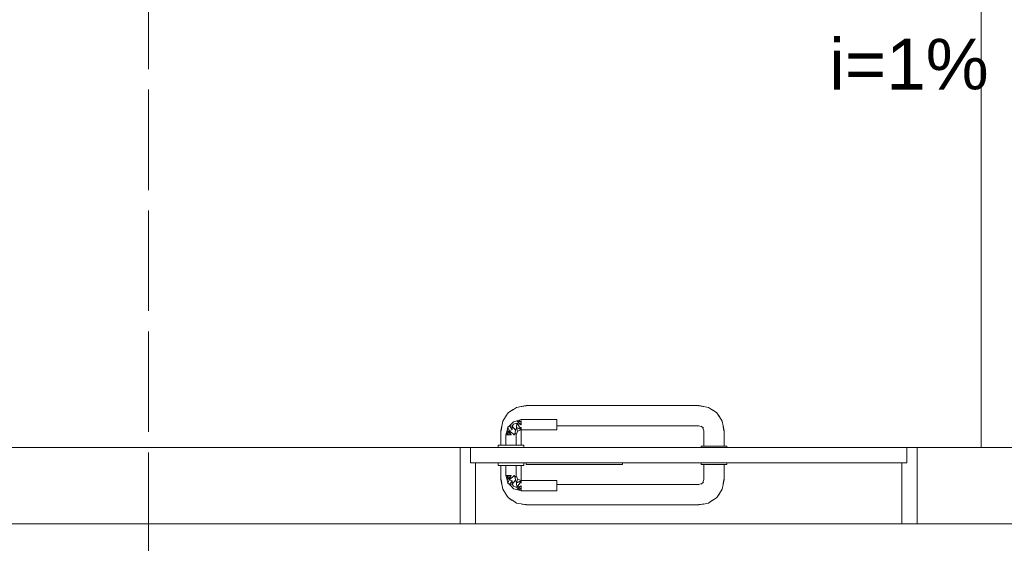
# Model space of a CAD drawing. Header units: millimetres. Extents: x 321 to 585, y -277 to 9.
# Tile 556 of 656: x 345.19 to 349.07, y -98.44 to -96.38. Entities that reach past the tile are written whole.
import ezdxf

# ---------------------------------------------------------------- set-up
doc = ezdxf.new("R2010")
doc.units = ezdxf.units.MM
doc.header["$MEASUREMENT"] = 0
doc.linetypes.add('HIDDEN2', pattern=[0.47625, 0.3175, -0.15875])
doc.linetypes.add('NULL', pattern=[0])
for name, color, linetype, lineweight in [('CV-Textos conduto', 7, 'Continuous', 9), ('DI-Detalhes', 5, 'HIDDEN2', 9), ('IFC-Laje-Contorno', 134, 'Continuous', 5), ('IFC-Porta-Contorno', 142, 'Continuous', 5), ('IFC-Viga-Contorno', 66, 'Continuous', 5)]:
    doc.layers.add(name, color=color, linetype=linetype, lineweight=lineweight)
doc.styles.add('Arial', font='arial.ttf')

msp = doc.modelspace()

# ---------------------------------------------------------------- linework, layer by layer
at = {"layer": 'DI-Detalhes'}
for points in [[(339.883, -92.8445), (345.6967, -92.8445), (345.6967, -99.0215), (339.883, -99.0215), (339.883, -92.8445)], [(345.6967, -92.8445), (354.8938, -92.8445), (354.8938, -98.9552), (345.6967, -98.9552), (345.6967, -92.8445)]]:
    msp.add_lwpolyline(points, dxfattribs=at)
at = {"layer": 'IFC-Laje-Contorno', "color": 7, "lineweight": 5}
for p, q in [((340.8963, -98.0645), (346.9247, -98.0645)), ((348.7247, -98.0645), (349.5137, -98.0645))]:
    msp.add_line(p, q, dxfattribs=at)
at = {"layer": 'IFC-Porta-Contorno', "color": 7, "lineweight": 5}
for p, q in [((347.1069, -97.9373), (347.114, -97.9278)), ((347.114, -97.9278), (347.1272, -97.9179)), ((347.114, -97.9278), (347.1224, -97.9216)), ((347.1224, -97.9216), (347.1302, -97.917)), ((347.1272, -97.9179), (347.1332, -97.915)), ((347.1302, -97.917), (347.1465, -97.9061)), ((347.1465, -97.9061), (347.1652, -97.9024)), ((347.1652, -97.9024), (347.1847, -97.8985)), ((347.1652, -97.9024), (347.1676, -97.902)), ((347.1676, -97.902), (347.1847, -97.8999)), ((347.1847, -97.8985), (347.497, -97.8985)), ((347.497, -97.8985), (347.5524, -97.8985)), ((347.5524, -97.8985), (347.8647, -97.8985)), ((347.8647, -97.8985), (347.8842, -97.9024)), ((347.8647, -97.8999), (347.8819, -97.902)), ((347.8819, -97.902), (347.8842, -97.9024)), ((347.8823, -97.902), (347.8834, -97.9022)), ((347.8834, -97.9022), (347.903, -97.9061)), ((347.903, -97.9061), (347.9192, -97.917)), ((347.9134, -97.9131), (347.926, -97.9208)), ((347.926, -97.9208), (347.9354, -97.9278)), ((347.9354, -97.9278), (347.9416, -97.9362)), ((347.9354, -97.9278), (347.9454, -97.941)), ((347.0883, -97.9799), (347.0923, -97.9603)), ((347.0923, -97.9603), (347.1032, -97.944)), ((347.0993, -97.9498), (347.1069, -97.9373)), ((347.1237, -97.9736), (347.1347, -97.9626)), ((347.1237, -97.9736), (347.1292, -97.9681)), ((347.1292, -97.9681), (347.1347, -97.9626)), ((347.1339, -97.9726), (347.1481, -97.9679)), ((347.1347, -97.9626), (347.1477, -97.9591)), ((347.1461, -97.9855), (347.1481, -97.9679)), ((347.1477, -97.9591), (347.1562, -97.9568)), ((347.1477, -97.9591), (347.1647, -97.9645)), ((347.1477, -97.9591), (347.1647, -97.9745)), ((347.1481, -97.9679), (347.1647, -97.9919)), ((347.1481, -97.9679), (347.1647, -97.9745)), ((347.1562, -97.9568), (347.1605, -97.9557)), ((347.1562, -97.9568), (347.1647, -97.9645)), ((347.1605, -97.9557), (347.1647, -97.9545)), ((347.1647, -97.9545), (347.3047, -97.9545)), ((347.1647, -97.9604), (347.1647, -97.9572)), ((347.1647, -97.9645), (347.1647, -97.9604)), ((347.1647, -97.9694), (347.1647, -97.9645)), ((347.1647, -97.9745), (347.1647, -97.9694)), ((347.3047, -97.9552), (347.3047, -97.9545)), ((347.3047, -97.9572), (347.3047, -97.9552)), ((347.3047, -97.9604), (347.3047, -97.9572)), ((347.3047, -97.9645), (347.3047, -97.9604)), ((347.3047, -97.9694), (347.3047, -97.9645)), ((347.3047, -97.9745), (347.3047, -97.9694)), ((347.9416, -97.9362), (347.9463, -97.944)), ((347.9454, -97.941), (347.9483, -97.947)), ((347.9463, -97.944), (347.9571, -97.9603)), ((347.9571, -97.9603), (347.9608, -97.979)), ((347.0847, -97.9985), (347.0886, -97.979)), ((347.0847, -98.0545), (347.0847, -97.9985)), ((347.0861, -97.9985), (347.0882, -97.9814)), ((347.0882, -97.9814), (347.0886, -97.979)), ((347.0882, -97.9809), (347.0883, -97.9799)), ((347.1059, -98.0103), (347.107, -98.006)), ((347.107, -98.006), (347.1093, -97.9976)), ((347.107, -98.006), (347.1147, -98.0145)), ((347.1093, -97.9976), (347.1128, -97.9845)), ((347.1093, -97.9976), (347.1247, -98.0145)), ((347.1093, -97.9976), (347.1147, -98.0145)), ((347.1128, -97.9845), (347.1182, -97.979)), ((347.1128, -97.9845), (347.1181, -97.9979)), ((347.1181, -97.9979), (347.1296, -97.9934)), ((347.1181, -97.9979), (347.1389, -98.0145)), ((347.1181, -97.9979), (347.1247, -98.0145)), ((347.1182, -97.979), (347.1237, -97.9736)), ((347.1182, -97.979), (347.1295, -97.9805)), ((347.1182, -97.979), (347.1296, -97.9934)), ((347.1295, -97.9805), (347.1339, -97.9726)), ((347.1295, -97.9805), (347.1296, -97.9934)), ((347.1295, -97.9805), (347.1427, -97.9964)), ((347.1389, -98.0145), (347.1409, -98.0049)), ((347.1409, -98.0049), (347.1427, -97.9964)), ((347.1409, -98.0049), (347.1447, -98.0145)), ((347.1427, -97.9964), (347.1461, -97.9855)), ((347.1447, -98.0145), (347.1476, -98.0075)), ((347.1461, -97.9855), (347.1647, -97.9919)), ((347.1461, -97.9855), (347.1647, -97.9945)), ((347.1461, -97.9855), (347.1506, -98.0004)), ((347.1476, -98.0075), (347.1506, -98.0004)), ((347.1506, -98.0004), (347.1576, -97.9975)), ((347.1576, -97.9975), (347.1647, -97.9945)), ((347.1647, -97.9887), (347.1647, -97.9845)), ((347.1647, -97.9919), (347.1647, -97.9887)), ((347.1647, -97.9985), (347.1664, -97.9945)), ((347.1647, -97.9945), (347.3047, -97.9945)), ((347.1647, -98.0545), (347.1647, -97.9985)), ((347.3047, -97.9797), (347.3047, -97.9745)), ((347.3047, -97.9785), (347.497, -97.9785)), ((347.3047, -97.9845), (347.3047, -97.9797)), ((347.3047, -97.9887), (347.3047, -97.9845)), ((347.3047, -97.9919), (347.3047, -97.9887)), ((347.3047, -97.9938), (347.3047, -97.9919)), ((347.3047, -97.9945), (347.3047, -97.9938)), ((347.497, -97.9785), (347.5524, -97.9785)), ((347.5524, -97.9785), (347.8647, -97.9785)), ((347.8647, -97.9785), (347.8788, -97.9844)), ((347.8741, -97.98), (347.8828, -97.988)), ((347.8789, -97.9844), (347.8847, -97.9985)), ((347.8847, -98.0585), (347.8847, -97.9985)), ((347.9608, -97.979), (347.9613, -97.9814)), ((347.9608, -97.979), (347.9647, -97.9985)), ((347.9613, -97.9814), (347.9634, -97.9985)), ((347.9647, -98.0585), (347.9647, -97.9985)), ((347.1047, -98.0145), (347.1059, -98.0103)), ((347.1047, -98.0545), (347.1047, -98.0145)), ((347.1074, -98.0145), (347.1106, -98.0145)), ((347.1106, -98.0145), (347.1147, -98.0145)), ((347.1147, -98.0145), (347.1195, -98.0145)), ((347.1195, -98.0145), (347.1247, -98.0145)), ((347.1347, -98.0145), (347.1389, -98.0145)), ((347.1447, -98.0545), (347.1447, -98.0145)), ((346.9247, -98.344), (346.9247, -98.0644)), ((346.9247, -98.0645), (346.9623, -98.0645)), ((346.9623, -98.0645), (346.9647, -98.0645)), ((346.9647, -98.0645), (348.5822, -98.0645)), ((346.9647, -98.0681), (346.9647, -98.0645)), ((346.9647, -98.1245), (346.9647, -98.0681)), ((347.0747, -98.0645), (347.0747, -98.0545)), ((347.0747, -98.0545), (347.0764, -98.0545)), ((347.0764, -98.0545), (347.0814, -98.0545)), ((347.0814, -98.0545), (347.0894, -98.0545)), ((347.0894, -98.0545), (347.0997, -98.0545)), ((347.0997, -98.0545), (347.1118, -98.0545)), ((347.1106, -98.0545), (347.1147, -98.0545)), ((347.1118, -98.0545), (347.1247, -98.0545)), ((347.1247, -98.0545), (347.1377, -98.0545)), ((347.1347, -98.0545), (347.1389, -98.0545)), ((347.1377, -98.0545), (347.1497, -98.0545)), ((347.1497, -98.0545), (347.1601, -98.0545)), ((347.1601, -98.0545), (347.168, -98.0545)), ((347.168, -98.0545), (347.173, -98.0545)), ((347.173, -98.0545), (347.1747, -98.0545)), ((347.1747, -98.0645), (347.1747, -98.0545)), ((347.8747, -98.0645), (347.8747, -98.0585)), ((347.8747, -98.0585), (347.8764, -98.0585)), ((347.8764, -98.0585), (347.8814, -98.0585)), ((347.8814, -98.0585), (347.8894, -98.0585)), ((347.8861, -98.0585), (347.8901, -98.0585)), ((347.8894, -98.0585), (347.8997, -98.0585)), ((347.8964, -98.0585), (347.9047, -98.0585)), ((347.8997, -98.0585), (347.9118, -98.0585)), ((347.9047, -98.0585), (347.9144, -98.0585)), ((347.9118, -98.0585), (347.9247, -98.0585)), ((347.9247, -98.0585), (347.9377, -98.0585)), ((347.9351, -98.0585), (347.9447, -98.0585)), ((347.9377, -98.0585), (347.9497, -98.0585)), ((347.9447, -98.0585), (347.953, -98.0585)), ((347.9497, -98.0585), (347.9601, -98.0585)), ((347.9594, -98.0585), (347.9634, -98.0585)), ((347.9601, -98.0585), (347.968, -98.0585)), ((347.968, -98.0585), (347.973, -98.0585)), ((347.973, -98.0585), (347.9747, -98.0585)), ((347.9747, -98.0645), (347.9747, -98.0585)), ((348.5822, -98.0645), (348.6847, -98.0645)), ((348.6847, -98.121), (348.6847, -98.0644)), ((348.6847, -98.0645), (348.6871, -98.0645)), ((348.6871, -98.0645), (348.7247, -98.0645)), ((348.7247, -98.0851), (348.7247, -98.0645)), ((348.7247, -98.3645), (348.7247, -98.0851)), ((346.9647, -98.1245), (348.5822, -98.1245)), ((346.9847, -98.1377), (346.9847, -98.1245)), ((347.0747, -98.1345), (347.0747, -98.1245)), ((347.1747, -98.1345), (347.1747, -98.1245)), ((347.1847, -98.1258), (347.1847, -98.1245)), ((347.1847, -98.1305), (347.1847, -98.1258)), ((347.5647, -98.1293), (347.5647, -98.1245)), ((347.8747, -98.1305), (347.8747, -98.1245)), ((347.9747, -98.1305), (347.9747, -98.1245)), ((348.5822, -98.1245), (348.6847, -98.1245)), ((348.6647, -98.3513), (348.6647, -98.1245)), ((348.6847, -98.1245), (348.6847, -98.121)), ((346.9847, -98.3645), (346.9847, -98.1377)), ((347.0747, -98.1345), (347.0764, -98.1345)), ((347.0764, -98.1345), (347.0814, -98.1345)), ((347.0814, -98.1345), (347.0894, -98.1345)), ((347.0847, -98.1905), (347.0847, -98.1345)), ((347.0894, -98.1345), (347.0997, -98.1345)), ((347.0997, -98.1345), (347.1118, -98.1345)), ((347.1047, -98.1745), (347.1047, -98.1345)), ((347.1118, -98.1345), (347.1247, -98.1345)), ((347.1247, -98.1345), (347.1377, -98.1345)), ((347.1377, -98.1345), (347.1497, -98.1345)), ((347.1447, -98.1745), (347.1447, -98.1345)), ((347.1497, -98.1345), (347.1601, -98.1345)), ((347.1601, -98.1345), (347.168, -98.1345)), ((347.1647, -98.1905), (347.1647, -98.1345)), ((347.168, -98.1345), (347.173, -98.1345)), ((347.173, -98.1345), (347.1747, -98.1345)), ((347.1847, -98.1305), (347.486, -98.1305)), ((347.486, -98.1305), (347.5647, -98.1305)), ((347.5647, -98.1305), (347.5647, -98.1293)), ((347.8747, -98.1305), (347.8764, -98.1305)), ((347.8764, -98.1305), (347.8814, -98.1305)), ((347.8814, -98.1305), (347.8894, -98.1305)), ((347.8847, -98.1905), (347.8847, -98.1305)), ((347.8894, -98.1305), (347.8997, -98.1305)), ((347.8997, -98.1305), (347.9118, -98.1305)), ((347.9118, -98.1305), (347.9247, -98.1305)), ((347.9247, -98.1305), (347.9377, -98.1305)), ((347.9377, -98.1305), (347.9497, -98.1305)), ((347.9497, -98.1305), (347.9601, -98.1305)), ((347.9601, -98.1305), (347.968, -98.1305)), ((347.9647, -98.1905), (347.9647, -98.1305)), ((347.968, -98.1305), (347.973, -98.1305)), ((347.973, -98.1305), (347.9747, -98.1305)), ((347.0847, -98.1905), (347.0886, -98.21)), ((347.0861, -98.1905), (347.0882, -98.2077)), ((347.1047, -98.1745), (347.1059, -98.1788)), ((347.1059, -98.1788), (347.107, -98.183)), ((347.107, -98.183), (347.1147, -98.1745)), ((347.107, -98.183), (347.1093, -98.1915)), ((347.1074, -98.1745), (347.1106, -98.1745)), ((347.1093, -98.1915), (347.1247, -98.1745)), ((347.1093, -98.1915), (347.1147, -98.1745)), ((347.1093, -98.1915), (347.1128, -98.2045)), ((347.1106, -98.1745), (347.1147, -98.1745)), ((347.1128, -98.2045), (347.1181, -98.1912)), ((347.1147, -98.1745), (347.1195, -98.1745)), ((347.1181, -98.1912), (347.1389, -98.1745)), ((347.1181, -98.1912), (347.1247, -98.1745)), ((347.1181, -98.1912), (347.1296, -98.1956)), ((347.1182, -98.21), (347.1296, -98.1956)), ((347.1195, -98.1745), (347.1247, -98.1745)), ((347.1295, -98.2086), (347.1427, -98.1927)), ((347.1295, -98.2086), (347.1296, -98.1956)), ((347.1347, -98.1745), (347.1389, -98.1745)), ((347.1389, -98.1745), (347.1409, -98.1841)), ((347.1409, -98.1841), (347.1447, -98.1745)), ((347.1409, -98.1841), (347.1427, -98.1927)), ((347.1427, -98.1927), (347.1461, -98.2036)), ((347.1447, -98.1745), (347.1476, -98.1816)), ((347.1461, -98.2036), (347.1506, -98.1887)), ((347.1461, -98.2036), (347.1647, -98.1945)), ((347.1461, -98.2036), (347.1647, -98.1972)), ((347.1476, -98.1816), (347.1506, -98.1887)), ((347.1481, -98.2211), (347.1647, -98.1972)), ((347.1506, -98.1887), (347.1576, -98.1916)), ((347.1576, -98.1916), (347.1647, -98.1945)), ((347.1647, -98.1905), (347.1664, -98.1945)), ((347.1647, -98.1945), (347.3047, -98.1945)), ((347.1647, -98.2004), (347.1647, -98.1972)), ((347.1647, -98.2045), (347.1647, -98.2004)), ((347.3047, -98.1952), (347.3047, -98.1945)), ((347.3047, -98.1972), (347.3047, -98.1952)), ((347.3047, -98.2004), (347.3047, -98.1972)), ((347.3047, -98.2045), (347.3047, -98.2004)), ((347.8741, -98.209), (347.8828, -98.201)), ((347.8789, -98.2046), (347.8847, -98.1905)), ((347.9608, -98.21), (347.9647, -98.1905)), ((347.9613, -98.2077), (347.9634, -98.1905)), ((347.0882, -98.2077), (347.0886, -98.21)), ((347.0882, -98.2081), (347.0883, -98.2092)), ((347.0883, -98.2092), (347.0923, -98.2288)), ((347.0923, -98.2288), (347.1032, -98.245)), ((347.0993, -98.2392), (347.1069, -98.2518)), ((347.1128, -98.2045), (347.1182, -98.21)), ((347.1182, -98.21), (347.1295, -98.2086)), ((347.1182, -98.21), (347.1237, -98.2155)), ((347.1237, -98.2155), (347.1292, -98.221)), ((347.1292, -98.221), (347.1347, -98.2265)), ((347.1295, -98.2086), (347.1339, -98.2164)), ((347.1339, -98.2164), (347.1481, -98.2211)), ((347.1347, -98.2265), (347.1477, -98.23)), ((347.1461, -98.2036), (347.1481, -98.2211)), ((347.1477, -98.23), (347.1647, -98.2145)), ((347.1477, -98.23), (347.1647, -98.2245)), ((347.1477, -98.23), (347.1562, -98.2323)), ((347.1481, -98.2211), (347.1647, -98.2145)), ((347.1562, -98.2323), (347.1647, -98.2245)), ((347.1562, -98.2323), (347.1605, -98.2334)), ((347.1605, -98.2334), (347.1647, -98.2345)), ((347.1647, -98.2197), (347.1647, -98.2145)), ((347.1647, -98.2245), (347.1647, -98.2197)), ((347.1647, -98.2287), (347.1647, -98.2245)), ((347.1647, -98.2319), (347.1647, -98.2287)), ((347.1647, -98.2345), (347.3047, -98.2345)), ((347.3047, -98.2094), (347.3047, -98.2045)), ((347.3047, -98.2145), (347.3047, -98.2094)), ((347.3047, -98.2105), (347.497, -98.2105)), ((347.3047, -98.2197), (347.3047, -98.2145)), ((347.3047, -98.2245), (347.3047, -98.2197)), ((347.3047, -98.2287), (347.3047, -98.2245)), ((347.3047, -98.2319), (347.3047, -98.2287)), ((347.3047, -98.2338), (347.3047, -98.2319)), ((347.3047, -98.2345), (347.3047, -98.2338)), ((347.497, -98.2105), (347.5524, -98.2105)), ((347.5524, -98.2105), (347.8647, -98.2105)), ((347.8647, -98.2105), (347.8788, -98.2047)), ((347.9454, -98.2481), (347.9483, -98.242)), ((347.9463, -98.245), (347.9571, -98.2288)), ((347.9571, -98.2288), (347.9608, -98.21)), ((347.9608, -98.21), (347.9613, -98.2077)), ((347.1069, -98.2518), (347.114, -98.2612)), ((347.114, -98.2612), (347.1224, -98.2674)), ((347.114, -98.2612), (347.1272, -98.2712)), ((347.1224, -98.2674), (347.1302, -98.2721)), ((347.1272, -98.2712), (347.1332, -98.2741)), ((347.1302, -98.2721), (347.1465, -98.2829)), ((347.903, -98.2829), (347.9192, -98.2721)), ((347.9134, -98.2759), (347.926, -98.2683)), ((347.926, -98.2683), (347.9354, -98.2612)), ((347.9354, -98.2612), (347.9454, -98.2481)), ((347.9354, -98.2612), (347.9416, -98.2528)), ((347.9416, -98.2528), (347.9463, -98.245)), ((347.1465, -98.2829), (347.1652, -98.2866)), ((347.1652, -98.2866), (347.1676, -98.2871)), ((347.1652, -98.2866), (347.1847, -98.2905)), ((347.1676, -98.2871), (347.1847, -98.2892)), ((347.1847, -98.2905), (347.497, -98.2905)), ((347.497, -98.2905), (347.5524, -98.2905)), ((347.5524, -98.2905), (347.8647, -98.2905)), ((347.8647, -98.2905), (347.8842, -98.2866)), ((347.8647, -98.2892), (347.8819, -98.2871)), ((347.8819, -98.2871), (347.8842, -98.2866)), ((347.8823, -98.287), (347.8834, -98.2869)), ((347.8834, -98.2869), (347.903, -98.2829)), ((346.9247, -98.3645), (346.9247, -98.344)), ((348.6647, -98.3645), (348.6647, -98.3513)), ((346.9247, -98.3645), (346.9814, -98.3645)), ((346.9814, -98.3645), (346.9847, -98.3645)), ((348.6647, -98.3645), (348.668, -98.3645)), ((348.668, -98.3645), (348.7247, -98.3645))]:
    msp.add_line(p, q, dxfattribs=at)
at = {"layer": 'IFC-Viga-Contorno', "color": 7, "lineweight": 5}
for p, q in [((348.9781, -98.0644), (348.9781, -95.2007)), ((345.0747, -98.0644), (347.0747, -98.0644)), ((347.1747, -98.0644), (347.8747, -98.0644)), ((347.9747, -98.0644), (350.2637, -98.0644)), ((345.0747, -98.3644), (346.9247, -98.3644)), ((346.9847, -98.3644), (348.6647, -98.3644)), ((348.7247, -98.3644), (349.5137, -98.3644))]:
    msp.add_line(p, q, dxfattribs=at)

# ---------------------------------------------------------------- texts
at = {"layer": 'CV-Textos conduto', "linetype": 'NULL', "insert": (348.6927, -96.6557), "char_height": 0.2, "width": 1.257927, "attachment_point": 8, "line_spacing_factor": 0.6, "style": 'Arial'}
msp.add_mtext('i=1%', dxfattribs=at)

doc.saveas('drawing.dxf')
